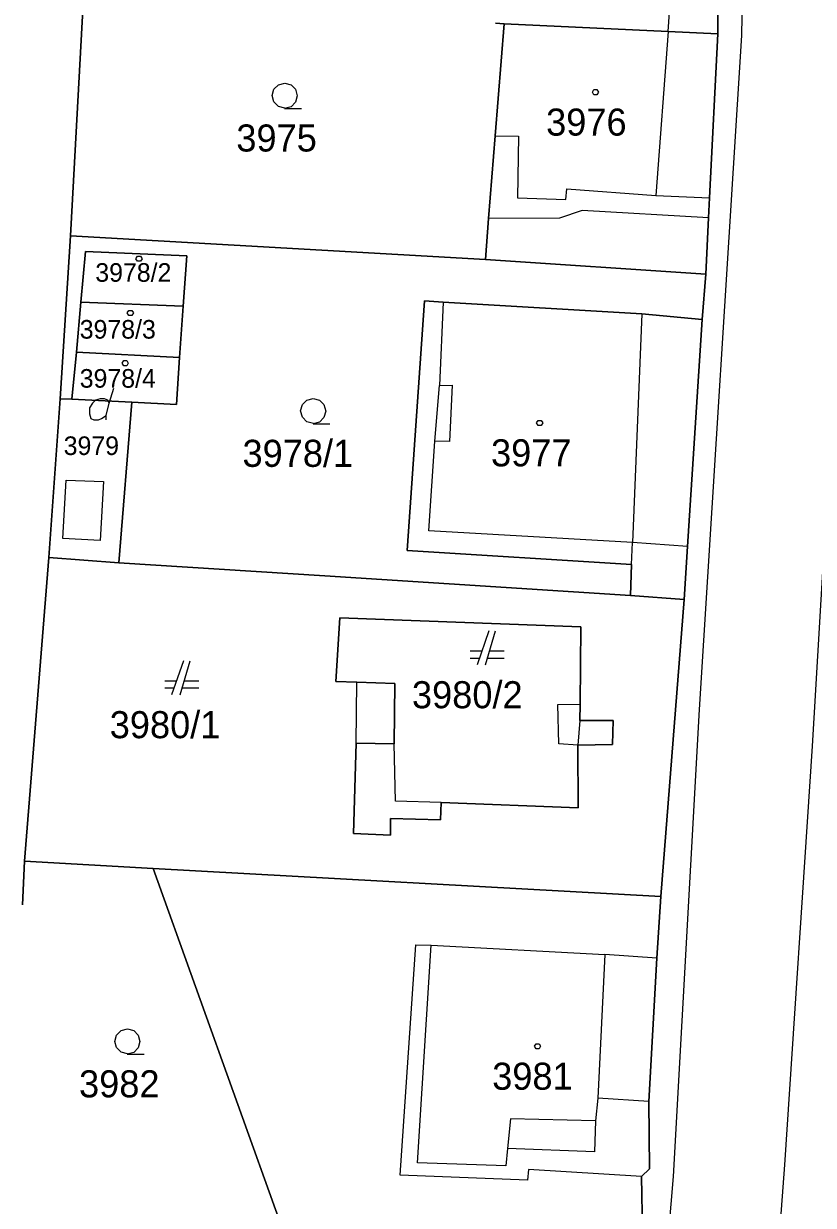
# Model space of a CAD drawing. Extents: x -263587 to -261993, y -1238795 to -1236748.
# Drawn here: x -262974.3 to -262927.6, y -1238078.5 to -1238008.6 of the extents above; entities that cross this region are included whole.
import ezdxf

# ---------------------------------------------------------------- set-up
doc = ezdxf.new("R2010")
doc.units = 0
doc.layers.add('Vrstva 1', color=7, linetype='Continuous')

msp = doc.modelspace()

# ---------------------------------------------------------------- linework, layer by layer
at = {"layer": 'Vrstva 1'}
for p, q in [((-262931.5, -1237991.84), (-262931.82, -1238009.34)), ((-262936.16, -1238009.09), (-262935.46, -1237999.14)), ((-262933.22, -1237999.11), (-262933.22, -1238009.23)), ((-262933.22, -1238009.23), (-262933.22, -1237999.11)), ((-262971.48, -1238021.18), (-262970.71, -1238006.91)), ((-262970.71, -1238006.91), (-262971.48, -1238021.18)), ((-262946.37, -1238015.26), (-262945.84, -1238008.65)), ((-262945.84, -1238008.65), (-262946.37, -1238015.26)), ((-262945.84, -1238008.65), (-262946.35, -1238008.61)), ((-262946.35, -1238008.61), (-262945.84, -1238008.65)), ((-262936.16, -1238009.09), (-262945.84, -1238008.65)), ((-262945.84, -1238008.65), (-262936.16, -1238009.09)), ((-262936.16, -1238009.09), (-262936.87, -1238018.78)), ((-262933.22, -1238009.23), (-262936.16, -1238009.09)), ((-262936.16, -1238009.09), (-262933.22, -1238009.23)), ((-262931.82, -1238009.34), (-262934.32, -1238049.18)), ((-262933.22, -1238009.23), (-262933.7, -1238018.93)), ((-262933.7, -1238018.93), (-262933.22, -1238009.23)), ((-262946.77, -1238020.15), (-262946.37, -1238015.26)), ((-262946.37, -1238015.26), (-262946.77, -1238020.15)), ((-262946.37, -1238015.26), (-262944.99, -1238015.29)), ((-262944.99, -1238015.29), (-262945.06, -1238018.93)), ((-262925.57, -1238016.17), (-262927.63, -1238051.34)), ((-262942.21, -1238019.03), (-262942.14, -1238018.39)), ((-262942.14, -1238018.39), (-262936.87, -1238018.78)), ((-262945.06, -1238018.93), (-262942.21, -1238019.03)), ((-262936.87, -1238018.78), (-262933.7, -1238018.93)), ((-262933.7, -1238018.93), (-262933.76, -1238020.11)), ((-262933.76, -1238020.11), (-262933.7, -1238018.93)), ((-262941.23, -1238019.67), (-262942.58, -1238020.13)), ((-262933.76, -1238020.11), (-262941.23, -1238019.67)), ((-262946.96, -1238022.58), (-262946.77, -1238020.15)), ((-262946.77, -1238020.15), (-262946.96, -1238022.58)), ((-262942.58, -1238020.13), (-262946.77, -1238020.15)), ((-262933.76, -1238020.11), (-262933.93, -1238023.43)), ((-262933.93, -1238023.43), (-262933.76, -1238020.11)), ((-262972.09, -1238030.8), (-262971.48, -1238021.18)), ((-262971.48, -1238021.18), (-262972.09, -1238030.8)), ((-262946.96, -1238022.58), (-262971.48, -1238021.18)), ((-262971.48, -1238021.18), (-262946.96, -1238022.58)), ((-262970.6, -1238022.09), (-262970.87, -1238025.09)), ((-262970.87, -1238025.09), (-262970.6, -1238022.09)), ((-262964.61, -1238022.35), (-262970.6, -1238022.09)), ((-262970.6, -1238022.09), (-262964.61, -1238022.35)), ((-262964.82, -1238025.33), (-262964.61, -1238022.35)), ((-262964.61, -1238022.35), (-262964.82, -1238025.33)), ((-262933.93, -1238023.43), (-262946.96, -1238022.58)), ((-262946.96, -1238022.58), (-262933.93, -1238023.43)), ((-262933.93, -1238023.43), (-262934.14, -1238026.12)), ((-262934.14, -1238026.12), (-262933.93, -1238023.43)), ((-262970.87, -1238025.09), (-262971.14, -1238028.06)), ((-262971.14, -1238028.06), (-262970.87, -1238025.09)), ((-262964.82, -1238025.33), (-262970.87, -1238025.09)), ((-262970.87, -1238025.09), (-262964.82, -1238025.33)), ((-262965.04, -1238028.36), (-262964.82, -1238025.33)), ((-262964.82, -1238025.33), (-262965.04, -1238028.36)), ((-262950.56, -1238025.02), (-262951.59, -1238039.78)), ((-262951.59, -1238039.78), (-262950.56, -1238025.02)), ((-262949.45, -1238025.1), (-262950.56, -1238025.02)), ((-262950.56, -1238025.02), (-262949.45, -1238025.1)), ((-262949.45, -1238025.1), (-262949.68, -1238030.02)), ((-262937.7, -1238025.78), (-262949.45, -1238025.1)), ((-262949.45, -1238025.1), (-262937.7, -1238025.78)), ((-262937.7, -1238025.78), (-262938.26, -1238039.3)), ((-262934.14, -1238026.12), (-262937.7, -1238025.78)), ((-262937.7, -1238025.78), (-262934.14, -1238026.12)), ((-262934.14, -1238026.12), (-262935, -1238039.54)), ((-262935, -1238039.54), (-262934.14, -1238026.12)), ((-262971.14, -1238028.06), (-262971.4, -1238030.83)), ((-262971.4, -1238030.83), (-262971.14, -1238028.06)), ((-262965.04, -1238028.36), (-262971.14, -1238028.06)), ((-262971.14, -1238028.06), (-262965.04, -1238028.36)), ((-262965.23, -1238031.14), (-262965.04, -1238028.36)), ((-262965.04, -1238028.36), (-262965.23, -1238031.14)), ((-262969.2, -1238031.07), (-262968.93, -1238030.17)), ((-262949.94, -1238033.31), (-262949.68, -1238030.02)), ((-262949.68, -1238030.02), (-262948.92, -1238030.01)), ((-262948.92, -1238030.01), (-262949.08, -1238033.33)), ((-262972.77, -1238040.19), (-262972.09, -1238030.8)), ((-262972.09, -1238030.8), (-262972.77, -1238040.19)), ((-262971.4, -1238030.83), (-262972.09, -1238030.8)), ((-262972.09, -1238030.8), (-262971.4, -1238030.83)), ((-262967.86, -1238031), (-262971.4, -1238030.83)), ((-262971.4, -1238030.83), (-262967.86, -1238031)), ((-262968.63, -1238040.51), (-262967.86, -1238031)), ((-262967.86, -1238031), (-262968.63, -1238040.51)), ((-262967.86, -1238031), (-262965.23, -1238031.14)), ((-262965.23, -1238031.14), (-262967.86, -1238031)), ((-262950.3, -1238038.61), (-262949.94, -1238033.31)), ((-262949.08, -1238033.33), (-262949.94, -1238033.31)), ((-262971.95, -1238039.06), (-262971.74, -1238035.62)), ((-262971.74, -1238035.62), (-262969.54, -1238035.69)), ((-262969.54, -1238035.69), (-262969.73, -1238039.18)), ((-262938.26, -1238039.3), (-262950.3, -1238038.61)), ((-262969.73, -1238039.18), (-262971.95, -1238039.06)), ((-262938.31, -1238040.6), (-262938.26, -1238039.3)), ((-262935, -1238039.54), (-262938.26, -1238039.3)), ((-262951.59, -1238039.78), (-262938.31, -1238040.6)), ((-262938.31, -1238040.6), (-262951.59, -1238039.78)), ((-262935, -1238039.54), (-262935.21, -1238042.68)), ((-262935.21, -1238042.68), (-262935, -1238039.54)), ((-262974.2, -1238058.14), (-262972.77, -1238040.19)), ((-262972.77, -1238040.19), (-262974.2, -1238058.14)), ((-262968.63, -1238040.51), (-262972.77, -1238040.19)), ((-262972.77, -1238040.19), (-262968.63, -1238040.51)), ((-262956.45, -1238041.27), (-262968.63, -1238040.51)), ((-262968.63, -1238040.51), (-262956.45, -1238041.27)), ((-262938.31, -1238040.6), (-262938.37, -1238042.44)), ((-262938.37, -1238042.44), (-262938.31, -1238040.6)), ((-262938.37, -1238042.44), (-262956.45, -1238041.27)), ((-262956.45, -1238041.27), (-262938.37, -1238042.44)), ((-262935.21, -1238042.68), (-262938.37, -1238042.44)), ((-262938.37, -1238042.44), (-262935.21, -1238042.68)), ((-262935.21, -1238042.68), (-262936.58, -1238060.22)), ((-262936.58, -1238060.22), (-262935.21, -1238042.68)), ((-262955.57, -1238043.75), (-262955.81, -1238047.52)), ((-262955.81, -1238047.52), (-262955.57, -1238043.75)), ((-262941.32, -1238044.28), (-262955.57, -1238043.75)), ((-262955.57, -1238043.75), (-262941.32, -1238044.28)), ((-262941.36, -1238048.86), (-262941.32, -1238044.28)), ((-262941.32, -1238044.28), (-262941.36, -1238048.86)), ((-262946.75, -1238044.53), (-262947.45, -1238046.53)), ((-262946.95, -1238046.53), (-262946.35, -1238044.53)), ((-262947.17, -1238045.73), (-262947.85, -1238045.73)), ((-262945.85, -1238045.73), (-262946.71, -1238045.73)), ((-262964.81, -1238046.3), (-262965.51, -1238048.3)), ((-262965.01, -1238048.3), (-262964.41, -1238046.3)), ((-262947.85, -1238046.13), (-262947.31, -1238046.13)), ((-262946.83, -1238046.13), (-262945.85, -1238046.13)), ((-262965.23, -1238047.5), (-262965.91, -1238047.5)), ((-262963.91, -1238047.5), (-262964.77, -1238047.5)), ((-262955.81, -1238047.52), (-262954.55, -1238047.56)), ((-262954.55, -1238047.56), (-262955.81, -1238047.52)), ((-262954.6, -1238051.16), (-262954.55, -1238047.56)), ((-262954.55, -1238047.56), (-262952.31, -1238047.64)), ((-262952.31, -1238047.64), (-262954.55, -1238047.56)), ((-262952.31, -1238047.64), (-262952.35, -1238051.21)), ((-262952.35, -1238051.21), (-262952.31, -1238047.64)), ((-262965.91, -1238047.9), (-262965.37, -1238047.9)), ((-262964.89, -1238047.9), (-262963.91, -1238047.9)), ((-262942.67, -1238048.87), (-262941.36, -1238048.86)), ((-262942.62, -1238051.21), (-262942.67, -1238048.87)), ((-262941.37, -1238049.83), (-262941.36, -1238048.86)), ((-262941.36, -1238048.86), (-262941.37, -1238049.83)), ((-262934.32, -1238049.18), (-262935.86, -1238076.77)), ((-262941.37, -1238049.83), (-262941.49, -1238051.29)), ((-262939.4, -1238049.82), (-262941.37, -1238049.83)), ((-262941.37, -1238049.83), (-262939.4, -1238049.82)), ((-262939.45, -1238051.24), (-262939.4, -1238049.82)), ((-262939.4, -1238049.82), (-262939.45, -1238051.24)), ((-262954.6, -1238051.16), (-262954.76, -1238056.5)), ((-262954.76, -1238056.5), (-262954.6, -1238051.16)), ((-262952.35, -1238051.21), (-262954.6, -1238051.16)), ((-262954.6, -1238051.16), (-262952.35, -1238051.21)), ((-262952.27, -1238054.6), (-262952.35, -1238051.21)), ((-262941.49, -1238051.29), (-262942.62, -1238051.21)), ((-262941.49, -1238051.29), (-262939.45, -1238051.24)), ((-262939.45, -1238051.24), (-262941.49, -1238051.29)), ((-262941.48, -1238054.98), (-262941.49, -1238051.29)), ((-262941.49, -1238051.29), (-262941.48, -1238054.98)), ((-262927.63, -1238051.34), (-262929.27, -1238076.08)), ((-262949.58, -1238054.67), (-262952.27, -1238054.6)), ((-262949.61, -1238055.69), (-262949.58, -1238054.67)), ((-262949.58, -1238054.67), (-262949.61, -1238055.69)), ((-262949.58, -1238054.67), (-262941.48, -1238054.98)), ((-262941.48, -1238054.98), (-262949.58, -1238054.67)), ((-262952.57, -1238056.6), (-262952.56, -1238055.62)), ((-262952.56, -1238055.62), (-262952.57, -1238056.6)), ((-262952.56, -1238055.62), (-262949.61, -1238055.69)), ((-262949.61, -1238055.69), (-262952.56, -1238055.62)), ((-262954.76, -1238056.5), (-262952.57, -1238056.6)), ((-262952.57, -1238056.6), (-262954.76, -1238056.5)), ((-262974.32, -1238060.71), (-262974.2, -1238058.14)), ((-262974.2, -1238058.14), (-262974.32, -1238060.71)), ((-262966.6, -1238058.58), (-262974.2, -1238058.14)), ((-262974.2, -1238058.14), (-262966.6, -1238058.58)), ((-262936.58, -1238060.22), (-262966.6, -1238058.58)), ((-262966.6, -1238058.58), (-262936.58, -1238060.22)), ((-262959.1, -1238079.5), (-262966.6, -1238058.58)), ((-262966.6, -1238058.58), (-262959.1, -1238079.5)), ((-262936.58, -1238060.22), (-262936.82, -1238063.88)), ((-262936.82, -1238063.88), (-262936.58, -1238060.22)), ((-262951.99, -1238076.7), (-262951.08, -1238063.08)), ((-262951.08, -1238063.08), (-262950.16, -1238063.11)), ((-262950.98, -1238075.98), (-262950.16, -1238063.11)), ((-262950.16, -1238063.11), (-262939.89, -1238063.66)), ((-262939.89, -1238063.66), (-262940.31, -1238072.15)), ((-262936.82, -1238063.88), (-262939.89, -1238063.66)), ((-262936.82, -1238063.88), (-262937.29, -1238072.35)), ((-262937.29, -1238072.35), (-262936.82, -1238063.88)), ((-262940.31, -1238072.15), (-262940.45, -1238073.49)), ((-262937.29, -1238072.35), (-262940.31, -1238072.15)), ((-262937.29, -1238072.35), (-262937.25, -1238076.33)), ((-262937.25, -1238076.33), (-262937.29, -1238072.35)), ((-262945.47, -1238073.37), (-262945.65, -1238075.12)), ((-262940.45, -1238073.49), (-262945.47, -1238073.37)), ((-262940.45, -1238073.49), (-262940.5, -1238075.32)), ((-262945.65, -1238075.12), (-262945.74, -1238076.15)), ((-262940.5, -1238075.32), (-262945.65, -1238075.12)), ((-262945.74, -1238076.15), (-262950.98, -1238075.98)), ((-262944.41, -1238076.36), (-262944.46, -1238077)), ((-262937.72, -1238076.78), (-262944.41, -1238076.36)), ((-262937.25, -1238076.33), (-262937.72, -1238076.78)), ((-262937.72, -1238076.78), (-262937.25, -1238076.33)), ((-262929.27, -1238076.08), (-262931.35, -1238103.82)), ((-262944.46, -1238077), (-262951.99, -1238076.7)), ((-262935.86, -1238076.77), (-262937.73, -1238100.17)), ((-262937.72, -1238076.78), (-262937.67, -1238080.39)), ((-262937.67, -1238080.39), (-262937.72, -1238076.78))]:
    msp.add_line(p, q, dxfattribs=at)
for points in [[(-262958.81, -1238013.62), (-262959.19, -1238013.52), (-262959.46, -1238013.25), (-262959.56, -1238012.88), (-262959.46, -1238012.51), (-262959.19, -1238012.24), (-262958.82, -1238012.14), (-262958.45, -1238012.24), (-262958.18, -1238012.51), (-262958.08, -1238012.89), (-262958.18, -1238013.27), (-262958.45, -1238013.54), (-262958.83, -1238013.64), (-262957.83, -1238013.64)], [(-262969.38, -1238032.06), (-262969.38, -1238031.79), (-262969.2, -1238031.07), (-262969.29, -1238030.89), (-262969.47, -1238030.8), (-262969.74, -1238030.8), (-262970.01, -1238030.89), (-262970.19, -1238031.07), (-262970.37, -1238031.34), (-262970.37, -1238031.7), (-262970.28, -1238031.97), (-262970.1, -1238032.06), (-262969.83, -1238032.06), (-262969.65, -1238031.97), (-262969.38, -1238031.79)], [(-262957.13, -1238032.26), (-262957.51, -1238032.16), (-262957.78, -1238031.89), (-262957.88, -1238031.52), (-262957.78, -1238031.15), (-262957.51, -1238030.88), (-262957.14, -1238030.78), (-262956.77, -1238030.88), (-262956.5, -1238031.15), (-262956.4, -1238031.53), (-262956.5, -1238031.91), (-262956.77, -1238032.18), (-262957.15, -1238032.28), (-262956.15, -1238032.28)], [(-262968.11, -1238069.53), (-262968.49, -1238069.43), (-262968.76, -1238069.16), (-262968.86, -1238068.79), (-262968.76, -1238068.42), (-262968.49, -1238068.15), (-262968.12, -1238068.05), (-262967.75, -1238068.15), (-262967.48, -1238068.42), (-262967.38, -1238068.8), (-262967.48, -1238069.18), (-262967.75, -1238069.45), (-262968.13, -1238069.55), (-262967.13, -1238069.55)]]:
    msp.add_lwpolyline(points, dxfattribs=at)
for points in [[(-262940.36, -1238012.53), (-262940.27, -1238012.68), (-262940.36, -1238012.83), (-262940.54, -1238012.83), (-262940.63, -1238012.68), (-262940.54, -1238012.53)], [(-262967.35, -1238022.38), (-262967.26, -1238022.53), (-262967.35, -1238022.68), (-262967.53, -1238022.68), (-262967.62, -1238022.53), (-262967.53, -1238022.38)], [(-262967.86, -1238025.58), (-262967.77, -1238025.73), (-262967.86, -1238025.88), (-262968.04, -1238025.88), (-262968.13, -1238025.73), (-262968.04, -1238025.58)], [(-262968.16, -1238028.55), (-262968.07, -1238028.7), (-262968.16, -1238028.85), (-262968.34, -1238028.85), (-262968.43, -1238028.7), (-262968.34, -1238028.55)], [(-262943.66, -1238032.08), (-262943.57, -1238032.23), (-262943.66, -1238032.38), (-262943.84, -1238032.38), (-262943.93, -1238032.23), (-262943.84, -1238032.08)], [(-262943.78, -1238068.93), (-262943.69, -1238069.08), (-262943.78, -1238069.23), (-262943.96, -1238069.23), (-262944.05, -1238069.08), (-262943.96, -1238068.93)]]:
    msp.add_lwpolyline(points, close=True, dxfattribs=at)

# ---------------------------------------------------------------- texts
for s, height, p in [('3976', 1.6, (-262943.368, -1238015.25)), ('3975', 1.6, (-262961.684, -1238016.19)), ('3978/2', 1.1, (-262970.022, -1238023.89)), ('3978/3', 1.1, (-262970.942, -1238027.25)), ('3978/4', 1.1, (-262970.942, -1238030.15)), ('3979', 1.1, (-262971.891, -1238034.13)), ('3978/1', 1.6, (-262961.32, -1238034.83)), ('3977', 1.6, (-262946.624, -1238034.8)), ('3980/2', 1.6, (-262951.299, -1238049.1)), ('3980/1', 1.6, (-262969.17, -1238050.87)), ('3981', 1.6, (-262946.555, -1238071.65)), ('3982', 1.6, (-262970.984, -1238072.1))]:
    msp.add_text(s, height=height, dxfattribs=at).set_placement(p)

doc.saveas('drawing.dxf')
